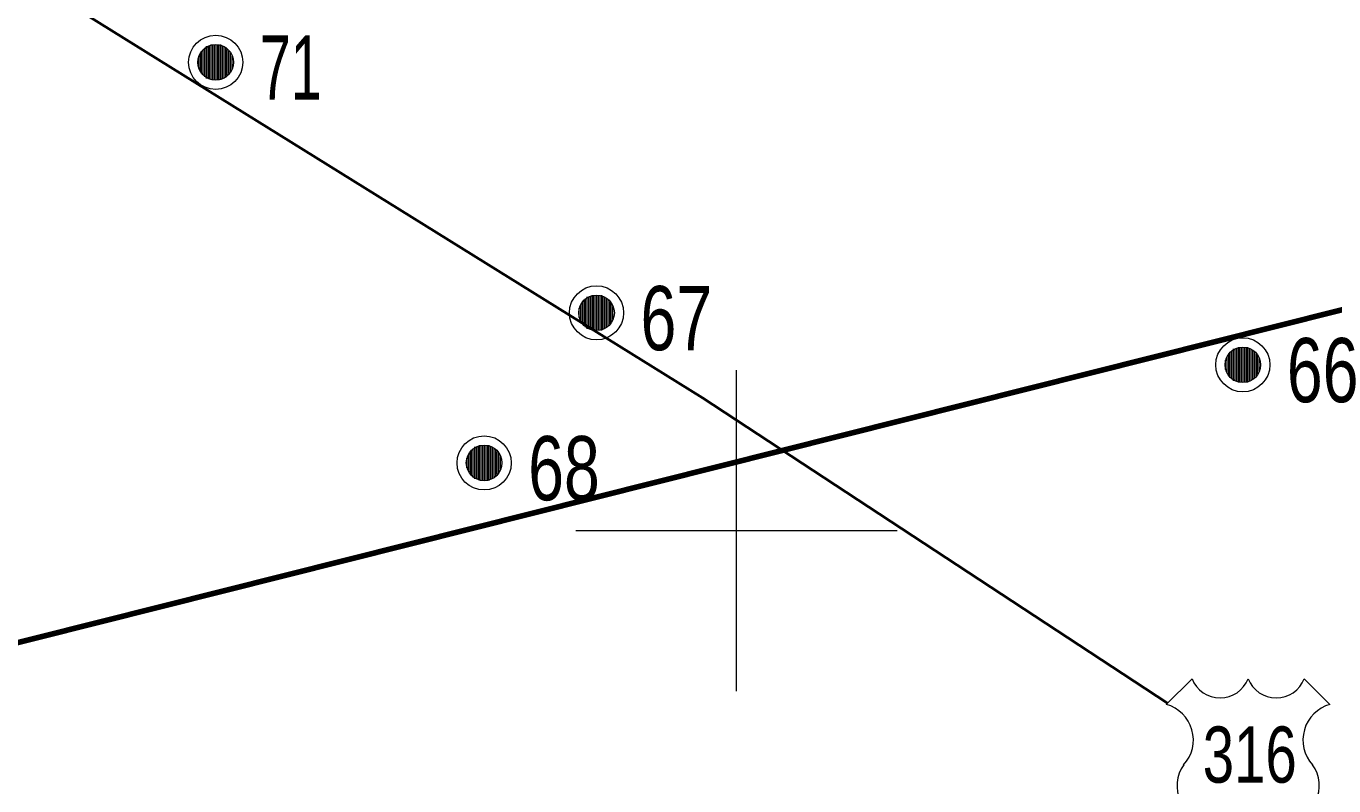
# Model space of a CAD drawing. Extents: x 553962 to 842807, y 8883888 to 9032388.
# Drawn here: x 670575 to 678721, y 8973410 to 8978143 of the extents above; entities that cross this region are included whole.
import ezdxf
from ezdxf.enums import TextEntityAlignment as Align

# ---------------------------------------------------------------- set-up
doc = ezdxf.new("R2010")
doc.units = 0
doc.header["$LTSCALE"] = 160
for name, color, linetype, lineweight in [('1', 7, 'Continuous', 13), ('11', 7, 'Continuous', 25), ('15', 7, 'Continuous', 25), ('27', 7, 'Continuous', 90), ('33', 7, 'Continuous', 13)]:
    doc.layers.add(name, color=color, linetype=linetype, lineweight=lineweight)

msp = doc.modelspace()

# ---------------------------------------------------------------- linework, layer by layer
at = {"layer": '1'}
for p, q in [((675000, 8974000), (675000, 8976000)), ((674000, 8975000), (676000, 8975000))]:
    msp.add_line(p, q, dxfattribs=at)
at = {"layer": '11', "lineweight": 13}
for p, q in [((677677.4, 8973917.6), (677837.4, 8974077.5)), ((678536.7, 8974077.5), (678696.6, 8973917.6))]:
    msp.add_line(p, q, dxfattribs=at)
for centre, radius, start, end in [((678012.2, 8974144.5), 187.2, 200.95927, 339.04073), ((678361.8, 8974144.5), 187.2, 200.95927, 339.04073), ((677615.4, 8973695.7), 230.3, 317.5721, 74.36886), ((678758.7, 8973695.7), 230.3, 105.62774, 222.4279), ((677968.9, 8973410.6), 224.7, 144.73733, 264.65778), ((678405.2, 8973410.6), 224.7, 275.34222, 35.26267)]:
    msp.add_arc(centre, radius, start, end, dxfattribs=at)
at = {"layer": '15', "lineweight": 40}
msp.add_lwpolyline([(664631.3, 8982143.9), (674788, 8975827.4), (677683.8, 8973924.7)], dxfattribs=at)
at = {"layer": '27'}
msp.add_lwpolyline([(658746.8, 8975176), (664691.5, 8973777.5), (669474.2, 8974039.3), (694202.6, 8980257.8)], dxfattribs=at)
at = {"layer": '33'}
for p, q in [((671686, 8978008), (671686, 8977828)), ((671696, 8978018), (671696, 8977818)), ((671706, 8978018), (671706, 8977818)), ((671716, 8978018), (671716, 8977818)), ((671726, 8978028), (671726, 8977808)), ((671736, 8978028), (671736, 8977808)), ((671746, 8978028), (671746, 8977808)), ((671756, 8978028), (671756, 8977808)), ((671766, 8978028), (671766, 8977808)), ((671776, 8978028), (671776, 8977808)), ((671786, 8978028), (671786, 8977808)), ((671796, 8978018), (671796, 8977818)), ((671806, 8978018), (671806, 8977818)), ((671816, 8978008), (671816, 8977828)), ((671646, 8977948), (671646, 8977888)), ((671656, 8977968), (671656, 8977868)), ((671666, 8977988), (671666, 8977848)), ((671676, 8977998), (671676, 8977838)), ((671826, 8977998), (671826, 8977838)), ((671836, 8977988), (671836, 8977848)), ((671846, 8977978), (671846, 8977858)), ((671856, 8977958), (671856, 8977878)), ((674098, 8976467), (674098, 8976247)), ((674108, 8976467), (674108, 8976247)), ((674118, 8976467), (674118, 8976247)), ((674128, 8976467), (674128, 8976247)), ((674138, 8976467), (674138, 8976247)), ((674148, 8976467), (674148, 8976247)), ((674158, 8976467), (674158, 8976247)), ((674018, 8976387), (674018, 8976327)), ((674028, 8976407), (674028, 8976307)), ((674038, 8976427), (674038, 8976287)), ((674048, 8976437), (674048, 8976277)), ((674058, 8976447), (674058, 8976267)), ((674068, 8976457), (674068, 8976257)), ((674078, 8976457), (674078, 8976257)), ((674088, 8976457), (674088, 8976257)), ((674168, 8976457), (674168, 8976257)), ((674178, 8976457), (674178, 8976257)), ((674188, 8976447), (674188, 8976267)), ((674198, 8976437), (674198, 8976277)), ((674208, 8976427), (674208, 8976287)), ((674218, 8976417), (674218, 8976297)), ((674228, 8976397), (674228, 8976317)), ((678124, 8976143), (678124, 8975923)), ((678134, 8976143), (678134, 8975923)), ((678144, 8976143), (678144, 8975923)), ((678154, 8976143), (678154, 8975923)), ((678164, 8976143), (678164, 8975923)), ((678174, 8976143), (678174, 8975923)), ((678184, 8976143), (678184, 8975923)), ((678044, 8976063), (678044, 8976003)), ((678054, 8976083), (678054, 8975983)), ((678064, 8976103), (678064, 8975963)), ((678074, 8976113), (678074, 8975953)), ((678084, 8976123), (678084, 8975943)), ((678094, 8976133), (678094, 8975933)), ((678104, 8976133), (678104, 8975933)), ((678114, 8976133), (678114, 8975933)), ((678194, 8976133), (678194, 8975933)), ((678204, 8976133), (678204, 8975933)), ((678214, 8976123), (678214, 8975943)), ((678224, 8976113), (678224, 8975953)), ((678234, 8976103), (678234, 8975963)), ((678244, 8976093), (678244, 8975973)), ((678254, 8976073), (678254, 8975993)), ((673338, 8975492), (673338, 8975352)), ((673348, 8975502), (673348, 8975342)), ((673358, 8975512), (673358, 8975332)), ((673368, 8975522), (673368, 8975322)), ((673378, 8975522), (673378, 8975322)), ((673388, 8975522), (673388, 8975322)), ((673398, 8975532), (673398, 8975312)), ((673408, 8975532), (673408, 8975312)), ((673418, 8975532), (673418, 8975312)), ((673428, 8975532), (673428, 8975312)), ((673438, 8975532), (673438, 8975312)), ((673448, 8975532), (673448, 8975312)), ((673458, 8975532), (673458, 8975312)), ((673468, 8975522), (673468, 8975322)), ((673478, 8975522), (673478, 8975322)), ((673488, 8975512), (673488, 8975332)), ((673498, 8975502), (673498, 8975342)), ((673508, 8975492), (673508, 8975352)), ((673518, 8975482), (673518, 8975362)), ((673318, 8975452), (673318, 8975392)), ((673328, 8975472), (673328, 8975372)), ((673528, 8975462), (673528, 8975382))]:
    msp.add_line(p, q, dxfattribs=at)
for centre, radius in [((671756, 8977918), 168.7), ((671756, 8977918), 111), ((674128, 8976357), 168.7), ((674128, 8976357), 111), ((678154, 8976033), 168.7), ((678154, 8976033), 111), ((673428, 8975422), 168.7), ((673428, 8975422), 111)]:
    msp.add_circle(centre, radius, dxfattribs=at)

# ---------------------------------------------------------------- texts
at = {"layer": '11', "width": 0.75}
msp.add_text('316', height=350, dxfattribs=at).set_placement((678197, 8973429.8), align=Align.CENTER)
at = {"layer": '33'}
for s, width, p in [('71', 0.65, (672030.2, 8977685.1)), ('67', 0.75, (674402.2, 8976124.1)), ('66', 0.75, (678428.2, 8975800.1)), ('68', 0.75, (673702.2, 8975189.1))]:
    msp.add_text(s, height=400, dxfattribs=dict(at, width=width)).set_placement(p)

doc.saveas('drawing.dxf')
